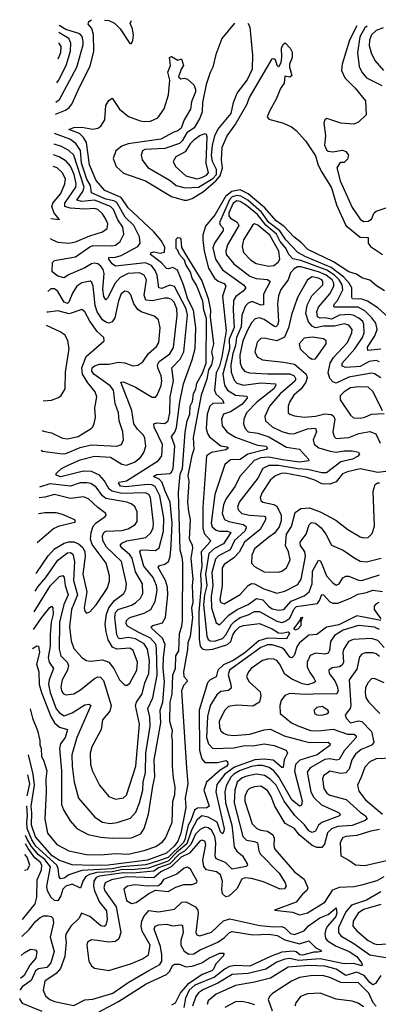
# Model space of a CAD drawing. Extents: x 1552294 to 1694791, y 811929 to 917222.
# Tile 281 of 643: x 1571747 to 1573988, y 911066 to 917222. Entities that reach past the tile are written whole.
import ezdxf

# ---------------------------------------------------------------- set-up
doc = ezdxf.new("R2010")
doc.units = 0

msp = doc.modelspace()

# ---------------------------------------------------------------- linework, layer by layer
at = {"layer": '0CON10XD'}
for points in [[(1571970.2, 916631.7), (1572033.4, 916656.6), (1572057.3, 916672.7), (1572074.1, 916695), (1572122.5, 916805), (1572188.7, 916931.3), (1572210.9, 917025), (1572209, 917129), (1572197.5, 917167.5), (1572174.5, 917195), (1572179.5, 917210.5), (1572195, 917222.2)], [(1571973.4, 916705.9), (1571995, 916724.1), (1572104, 916926), (1572144.1, 917065), (1572144.8, 917085), (1572137.3, 917117.3), (1572123.9, 917133.9), (1572035, 917160.4), (1571993.8, 917186.1)], [(1572276.6, 917220.2), (1572305, 917216.2), (1572340.1, 917200.1), (1572375.9, 917165.9), (1572435, 917072.5), (1572445, 917072.5), (1572455, 917092.5), (1572458.5, 917125), (1572451.5, 917165), (1572437.7, 917197.7), (1572446.3, 917216.3)], [(1573089.1, 917201.3), (1573010.8, 917105), (1572973.8, 917005), (1572954.1, 916925.9), (1572938.2, 916891.8), (1572913.3, 916816.7), (1572890.4, 916705), (1572886.7, 916645), (1572872.8, 916607.2), (1572836.7, 916545), (1572792.3, 916515), (1572762.7, 916465), (1572745, 916447.8), (1572655, 916417.3), (1572529, 916411), (1572515, 916401.9), (1572505.5, 916375), (1572512.2, 916345), (1572548.3, 916298.3), (1572687.5, 916217.5), (1572725.5, 916185.5), (1572780.9, 916170.9), (1572865, 916174.1), (1572955, 916228.7), (1572976.2, 916255), (1572977.7, 916285), (1572952.8, 916335), (1572946.8, 916375), (1572951.2, 916435), (1572967.5, 916495), (1572986.3, 916535), (1573068.3, 916635), (1573084.5, 916705), (1573107.4, 916762.6), (1573169.7, 916845), (1573201.7, 916915), (1573205, 917000), (1573187.7, 917175), (1573175.1, 917199.3)], [(1573854.1, 917183.4), (1573807.9, 917095), (1573762.9, 916945), (1573758.4, 916905), (1573778.7, 916858.7), (1573843.8, 916795), (1573908.6, 916715), (1573912.3, 916627.7), (1573865, 916580.8), (1573835, 916568.9), (1573755, 916574.5), (1573666.2, 916603.8), (1573654.3, 916595.7), (1573648.6, 916575), (1573658.9, 916495), (1573652, 916438), (1573665, 916407.8), (1573675, 916399.4), (1573705, 916395.8), (1573765, 916406.7), (1573785, 916397.5), (1573802.5, 916375), (1573795, 916350), (1573775, 916330), (1573755, 916330), (1573745, 916323.8), (1573730, 916295), (1573749.5, 916215), (1573768.1, 916171.9), (1573825, 916047.7), (1573875, 915975.3), (1573895, 915961.2), (1573925, 915962.4), (1573946, 915974), (1573961.8, 916015), (1573974.4, 916025), (1574135, 916079.6)], [(1571978.6, 916828.4), (1571988.9, 916841.1), (1572037.7, 916935), (1572064.2, 917025), (1572067.8, 917075), (1572054.3, 917105), (1571991.9, 917142.9)], [(1573919.5, 917181.9), (1573905, 917171.6), (1573872.2, 917115), (1573857.5, 917015), (1573868.7, 916928.7), (1573885.3, 916895), (1573915, 916859.3), (1574011.4, 916811.4)], [(1574019.3, 917170.7), (1573975.3, 917155), (1573945, 917128.2), (1573932.7, 917095), (1573931.7, 917061.7), (1573943.1, 917015), (1573967.1, 916967.1), (1574021.8, 916905)], [(1571828.3, 913290.6), (1571855, 913307.5), (1571865.4, 913305.4), (1571871.2, 913265), (1571851.6, 913191.6), (1571866.8, 913145), (1571868.1, 913065), (1571884.4, 913014.4), (1571941.4, 912865), (1571964.9, 912824.9), (1571995, 912798.7), (1572046.1, 912785), (1572030.7, 912735), (1572003, 912695), (1571996.3, 912665), (1572008.6, 912525), (1572009.4, 912315), (1572021.9, 912281.9), (1572063.2, 912213.3), (1572104.3, 912164.3), (1572175, 912126.9), (1572255, 912109.8), (1572325.7, 912104.3), (1572445, 912107.5), (1572505, 912130.7), (1572525.2, 912165), (1572552.4, 912255), (1572579.5, 912430.5), (1572591.1, 912488.9), (1572587.6, 912595), (1572629.5, 912825), (1572626, 912905), (1572642.4, 912955), (1572652.2, 913085), (1572644.7, 913165), (1572646.6, 913233.4), (1572656.2, 913315), (1572640.6, 913355), (1572572.1, 913415), (1572568.5, 913425), (1572579.2, 913435), (1572638.8, 913451.2), (1572658.4, 913485), (1572673, 913625), (1572671, 913675), (1572658.9, 913715), (1572612.6, 913797.4), (1572621.3, 913808.7), (1572655, 913818.8), (1572676.7, 913835), (1572687.8, 913865), (1572693.6, 913933.6), (1572700.7, 914075), (1572688.2, 914205), (1572655.6, 914275), (1572638.7, 914328.7), (1572618.8, 914348.8), (1572583.6, 914365), (1572605, 914378.3), (1572686, 914384), (1572696.8, 914393.2), (1572705.8, 914415), (1572716.2, 914555), (1572696.5, 914615), (1572717.3, 914642.7), (1572727.7, 914672.3), (1572747.3, 914832.7), (1572771, 914945), (1572825.2, 915095), (1572843.8, 915166.2), (1572847.8, 915295), (1572834, 915405), (1572797.4, 915475), (1572770.5, 915565), (1572733.6, 915655), (1572705, 915673.2), (1572675, 915664.7), (1572665, 915667.5), (1572632.5, 915702.5), (1572565.5, 915755), (1572567.8, 915765), (1572585, 915770.7), (1572625, 915761.6), (1572651.4, 915768.6), (1572655, 915800.8), (1572631.8, 915841.8), (1572586.4, 915896.4), (1572425, 916044.8), (1572380.8, 916110.8), (1572280, 916155), (1572225, 916216.9), (1572182.7, 916315), (1572165.5, 916455), (1572146, 916486), (1572120.4, 916510.4), (1572054.4, 916535), (1572085, 916547.3), (1572135, 916551.2), (1572205, 916536.9), (1572235, 916543.6), (1572254.1, 916555.9), (1572280, 916595), (1572285.8, 916685), (1572305, 916716.7), (1572325, 916732.5), (1572371.8, 916661.8), (1572427.4, 916617.4), (1572500.1, 916590.1), (1572526.5, 916586.5), (1572565, 916587.3), (1572611.3, 916608.7), (1572650.7, 916665), (1572676.7, 916753.3), (1572685.7, 916845), (1572672.5, 916895), (1572688.8, 916935), (1572683.3, 916986.7), (1572695, 916992.5), (1572735, 916970), (1572758.3, 916978.3), (1572770, 916935), (1572756.4, 916913.6), (1572740, 916865), (1572755, 916853.3), (1572775, 916857.5), (1572795, 916850), (1572835, 916815.8), (1572845, 916787.5), (1572845, 916772), (1572821.3, 916708.7), (1572815, 916662.5), (1572774.7, 916595.3), (1572755.4, 916544.6), (1572735, 916526.2), (1572710.9, 916519.1), (1572630, 916475), (1572425, 916446), (1572385, 916432.4), (1572347.5, 916402.5), (1572332.2, 916355), (1572350.3, 916305), (1572395, 916261.6), (1572533.8, 916213.8), (1572695, 916117.6), (1572775, 916093.8), (1572794.2, 916094.2), (1572825, 916104), (1572895, 916148.9), (1572973.6, 916215), (1572999.5, 916245), (1573014.9, 916294.9), (1573008.8, 916345), (1573011.6, 916425), (1573044.7, 916495), (1573093.5, 916565), (1573167.3, 916692.7), (1573183.3, 916735), (1573325, 916976.7), (1573335, 916980), (1573343, 916973), (1573355, 916937.5), (1573365, 916927.5), (1573368.8, 916931.2), (1573381.2, 916955), (1573386.2, 916985), (1573383.9, 917046.1), (1573395, 917070), (1573407, 917077), (1573437.5, 917045), (1573449.3, 917019.3), (1573450, 916985), (1573432.5, 916945), (1573432.5, 916925), (1573447.5, 916872.5), (1573435, 916862.5), (1573405, 916870), (1573400, 916825), (1573377.3, 916792.7), (1573351.1, 916725), (1573310.7, 916655), (1573294.4, 916614.4), (1573305, 916600.8), (1573395.5, 916575.5), (1573445, 916552.9), (1573475, 916530), (1573533.8, 916465), (1573595, 916371.5), (1573612.3, 916312.3), (1573635, 916268), (1573695, 916170), (1573727.5, 916065), (1573785.4, 915935.4), (1573875, 915862.5), (1573925, 915859.4), (1573926.1, 915825), (1573938.8, 915805), (1574015, 915753)], [(1571989.1, 917076.9), (1572003.8, 917055), (1572001.8, 917015), (1571984.8, 916974.8)], [(1571833.4, 913409.6), (1571885, 913484.8), (1571935, 913547.7), (1571945, 913554.4), (1571955.2, 913545.2), (1571956.4, 913505), (1571944.9, 913455), (1571937.3, 913375), (1571937.9, 913305), (1571925.2, 913235), (1571931.5, 913205), (1571957.5, 913165), (1571930.9, 913095), (1571927, 913065), (1571937.9, 913015), (1571975, 912914.1), (1571995, 912887.2), (1572025, 912870.5), (1572075, 912887.6), (1572155, 912937.6), (1572182.2, 912942.2), (1572191.1, 912935), (1572104.8, 912735), (1572073.6, 912626.4), (1572074.8, 912554.8), (1572087.6, 912455), (1572115.3, 912355.3), (1572217.5, 912235), (1572265, 912205.3), (1572313.1, 912196.9), (1572357.3, 912202.7), (1572440.5, 912229.5), (1572472.6, 912267.4), (1572495, 912326.5), (1572515.9, 912404.1), (1572519.5, 912455), (1572533.5, 912515), (1572534.9, 912635.1), (1572562.7, 912805), (1572561.6, 912861.6), (1572548.5, 912915), (1572579, 912981), (1572605.8, 913124.2), (1572603.1, 913293.1), (1572597.7, 913317.7), (1572565.6, 913355.6), (1572490.9, 913390.9), (1572420.5, 913430.5), (1572413.2, 913445), (1572414.1, 913465), (1572435.5, 913485), (1572525, 913511), (1572566, 913535), (1572594.6, 913584.6), (1572605.6, 913655), (1572602.6, 913685), (1572582.2, 913735), (1572522.9, 913805), (1572498.6, 913895), (1572505, 913904.6), (1572515, 913906.6), (1572595, 913903.6), (1572619.4, 913920.6), (1572645.4, 914025), (1572647.7, 914107.7), (1572622.3, 914245), (1572593.8, 914303.8), (1572573.8, 914313.8), (1572546.4, 914316.4), (1572410.3, 914300.3), (1572377.5, 914305), (1572364.6, 914325.4), (1572368.8, 914331.2), (1572415, 914339.7), (1572516, 914404), (1572614.5, 914465.5), (1572635.6, 914494.4), (1572639.1, 914565), (1572587.7, 914675), (1572585.6, 914694.4), (1572605, 914702.1), (1572655, 914696.4), (1572675.2, 914715), (1572684.8, 914765), (1572688.6, 914865), (1572707.7, 914965), (1572697.6, 915045), (1572750.9, 915099.1), (1572772.2, 915145), (1572795.8, 915375), (1572787.9, 915415), (1572715, 915553.2), (1572685, 915561.5), (1572635, 915541), (1572616.5, 915545), (1572605.5, 915625), (1572594.4, 915654.4), (1572570, 915685), (1572532.6, 915702.6), (1572345, 915681.8), (1572326, 915695), (1572304.6, 915725), (1572304.7, 915735.3), (1572346.3, 915736.3), (1572382.1, 915747.9), (1572486.1, 915805), (1572500, 915825), (1572496.4, 915865), (1572459.6, 915935), (1572407.3, 915987.3), (1572355, 916078.6), (1572335, 916088.9), (1572285, 916099.1), (1572195, 916139.7), (1572189.9, 916185), (1572167.6, 916225), (1572133.4, 916325), (1572127, 916405), (1572098.8, 916448.8), (1572060, 916475), (1571965, 916509.7)], [(1572855, 916226.9), (1572885, 916234.5), (1572915, 916249), (1572926.5, 916265), (1572912.7, 916325), (1572918.8, 916488.8), (1572915, 916504.2), (1572905, 916508.5), (1572875, 916497.5), (1572835, 916469), (1572811.9, 916445), (1572781.6, 916395), (1572722.2, 916365), (1572706.9, 916335), (1572720.5, 916305), (1572786.5, 916245), (1572855, 916226.9)], [(1571838.1, 913519.5), (1571940.7, 913685), (1571995, 913740), (1572017, 913747), (1572024.7, 913734.7), (1572031.3, 913685), (1572050.3, 913625), (1572023.3, 913565), (1571995.9, 913455), (1571993.6, 913286.4), (1572003.9, 913245), (1572044.2, 913204.2), (1572051.9, 913185), (1572045.7, 913155), (1572013.5, 913095), (1572005, 913050), (1572008.9, 913025), (1572018.7, 913008.7), (1572035, 913000), (1572085, 913006.7), (1572127.2, 913032.8), (1572215, 913103.6), (1572235, 913112.5), (1572252.1, 913112.1), (1572270.6, 913090.6), (1572319.7, 912935), (1572311, 912899), (1572264.6, 912845), (1572256.8, 912785), (1572198, 912675), (1572188.2, 912635), (1572189.6, 912565), (1572202.6, 912522.6), (1572245, 912436), (1572305, 912365.6), (1572345, 912348.1), (1572395, 912356.7), (1572415, 912372.9), (1572472.8, 912555), (1572496.7, 912816.7), (1572470.6, 912935), (1572477.1, 912955), (1572512.6, 913007.4), (1572529, 913075), (1572555.1, 913134.9), (1572558.6, 913215), (1572546.5, 913286.5), (1572525, 913319.1), (1572470.9, 913350.9), (1572425, 913360.2), (1572375, 913351.4), (1572364.7, 913354.7), (1572354.1, 913375), (1572341.8, 913485), (1572346.8, 913515), (1572362.4, 913535), (1572445, 913561.2), (1572470, 913575), (1572501.9, 913605), (1572516.2, 913635), (1572514.7, 913695), (1572470.7, 913770.7), (1572450.5, 913855), (1572436.3, 913876.3), (1572389.5, 913915), (1572376.2, 913935), (1572385, 913949.6), (1572417, 913963), (1572535, 913983.8), (1572566.1, 914013.9), (1572580.7, 914045), (1572584.4, 914075), (1572564.1, 914234.1), (1572554.1, 914254.1), (1572534.4, 914264.4), (1572385, 914258.6), (1572324.7, 914275), (1572306.9, 914286.9), (1572275, 914341.2), (1572246.2, 914375), (1572195, 914397.9), (1572145, 914399.5), (1572005, 914364.7), (1571975, 914374.4), (1571974.2, 914385), (1572008, 914415), (1572045.7, 914435), (1572125, 914470.2), (1572215, 914493.8), (1572315, 914486.6), (1572385, 914442.9), (1572415, 914437), (1572465, 914455.2), (1572502, 914485), (1572522.5, 914515), (1572534.7, 914555), (1572530.3, 914605), (1572520.8, 914625), (1572482.6, 914662.6), (1572461.2, 914695), (1572447.6, 914777.6), (1572379.4, 914955), (1572395, 914958.8), (1572471.9, 914925), (1572575, 914861.2), (1572595, 914861.9), (1572607.3, 914875), (1572631.2, 914935), (1572636.5, 914965), (1572632.4, 914995), (1572610.2, 915045), (1572608.4, 915065), (1572619.2, 915085), (1572685, 915132.7), (1572708, 915172), (1572732.1, 915375), (1572730, 915415), (1572712.9, 915455), (1572695, 915471.7), (1572675, 915480), (1572655, 915481.1), (1572574.4, 915464.4), (1572535, 915469.2), (1572525, 915500), (1572540.7, 915595), (1572525.4, 915625.4), (1572495, 915639.8), (1572425, 915635.2), (1572375, 915611), (1572343.5, 915575), (1572295, 915480), (1572285, 915471.1), (1572272.1, 915492.1), (1572267.7, 915537.7), (1572275.7, 915635.7), (1572269.8, 915659.8), (1572255, 915681.9), (1572235.1, 915695.1), (1572215, 915699.6), (1572195, 915696.2), (1572155, 915669.8), (1572052.2, 915627.8), (1572025, 915607.8), (1571985, 915618.9), (1571950.8, 915645), (1571953.1, 915705), (1571965, 915717.5), (1572095, 915739.2), (1572185, 915801.7), (1572205, 915809.8), (1572322.6, 915807.4), (1572345, 915811.7), (1572374.7, 915835), (1572398.9, 915881.1), (1572391.5, 915925), (1572360.7, 915970.7), (1572333, 916035), (1572315, 916053.4), (1572215, 916093.1), (1572135.5, 916085.5), (1572104.2, 916094.2), (1572142.5, 916147.5), (1572150.4, 916175), (1572085.2, 916374.8), (1572055, 916403.7), (1572008.3, 916428.3), (1571962.2, 916443.5)], [(1571937.2, 915855), (1571952.2, 915845), (1571985, 915830.8), (1572055, 915825.7), (1572095, 915833.9), (1572185, 915871.7), (1572264.2, 915895.8), (1572293.2, 915916.8), (1572297.3, 915945), (1572286.2, 915975), (1572265, 916007.7), (1572235, 916035.2), (1572215, 916041), (1572155, 916037), (1572062.7, 916042.7), (1572028.4, 916055), (1572028.9, 916075), (1572099, 916175), (1572100.9, 916195), (1572088.6, 916255), (1572065, 916306.1), (1572038.2, 916338.2), (1571993.1, 916365), (1571959.4, 916377.7)], [(1571942.5, 915978.7), (1571996.4, 915973.6), (1571962.9, 916012.9), (1571948.2, 916055), (1571954.8, 916075.2), (1572005, 916136.4), (1572028.9, 916195), (1572034.1, 916225), (1572015, 916264.5), (1571981.8, 916295), (1571956.3, 916304.8)], [(1574027.3, 915527.3), (1573977.5, 915557.5), (1573935, 915593.1), (1573885, 915608.6), (1573851.9, 915631.9), (1573805, 915644.8), (1573708.8, 915708.8), (1573548.5, 915785), (1573507.7, 915827.7), (1573460.6, 915865), (1573400, 915930), (1573349.1, 915965), (1573280, 916045), (1573175, 916132.9), (1573125, 916157.8), (1573072.6, 916147.4), (1573032.7, 916117.3), (1572968.9, 916005), (1572909.2, 915930.8), (1572891.4, 915875), (1572891.1, 915845), (1572899.3, 915775), (1572927.8, 915667.8), (1572963.8, 915605), (1572987, 915587), (1573025, 915573.1), (1573036.5, 915555), (1573015.6, 915494.4), (1573037.6, 915277.6), (1573011.2, 915115), (1572996.1, 915055), (1572975.1, 915015), (1572964.5, 914905), (1572972.3, 914882.3), (1573014.8, 914845), (1573022.1, 914825), (1572955, 914821.6), (1572935.2, 914805), (1572918, 914755), (1572913.5, 914665), (1572920.5, 914635), (1572934.1, 914614.1), (1573005, 914558.5), (1573042.4, 914552.4), (1573052.5, 914545), (1573035, 914533.2), (1572945.6, 914515), (1572914.2, 914495), (1572892.8, 914175), (1572891, 914045), (1572899.7, 914009.7), (1572938.8, 913965), (1572936.4, 913955), (1572882.2, 913895), (1572886, 913805), (1572877.4, 913752.6), (1572880.4, 913685), (1572867.6, 913517.6), (1572868.8, 913348.8), (1572875.1, 913305.1), (1572888.4, 913288.4), (1572912.6, 913282.6), (1572955, 913285.9), (1573045.2, 913314.8), (1573066.1, 913333.9), (1573079.5, 913375), (1573095, 913400.6), (1573120.2, 913425), (1573145, 913435.1), (1573245, 913446.6), (1573325, 913412.9), (1573365, 913388.9), (1573385, 913385.8), (1573425.4, 913395.4), (1573432.5, 913385), (1573415, 913351.5), (1573295, 913355.8), (1573241.8, 913338.2), (1573155, 913264.4), (1573080.9, 913215), (1573020.7, 913189.3), (1572984.6, 913155), (1572975, 913113.9), (1572937.1, 913095), (1572921.6, 913075), (1572869.4, 912905), (1572870.8, 912655), (1572885, 912600), (1572905, 912576.7), (1572983, 912577), (1573035, 912591.2), (1573045, 912584.3), (1573047.2, 912565), (1573041.5, 912555), (1572999.5, 912530.5), (1572913.8, 912455), (1572898.7, 912405), (1572930.9, 912305), (1572915.8, 912294.2), (1572857.6, 912292.4), (1572839.8, 912280.2), (1572817.3, 912215), (1572799.5, 912185), (1572779.4, 912095), (1572769.3, 912075), (1572675, 911983.8), (1572609.3, 911960.7), (1572535, 911937.1), (1572384.6, 911925.4), (1572325, 911912.3), (1572135, 911902.2), (1572055, 911875.8), (1572025, 911853.5), (1572001.3, 911851.3), (1571993.2, 911863.2), (1571988.6, 911915), (1571979.7, 911935), (1571848.6, 912055), (1571822.3, 912095), (1571793.9, 912165), (1571791, 912205), (1571796.5, 912245), (1571791.3, 912307.5)], [(1574048.2, 915365), (1573985, 915419.6), (1573921.5, 915461.5), (1573885, 915475.1), (1573827.8, 915477.8), (1573822.7, 915485), (1573822, 915545), (1573805.4, 915575), (1573772.1, 915612.1), (1573693.1, 915673.1), (1573535, 915739.3), (1573485, 915766.6), (1573410.9, 915845), (1573373, 915903), (1573305, 915954.9), (1573259.3, 916019.3), (1573173.3, 916093.3), (1573128.8, 916118.8), (1573105, 916122.8), (1573076.1, 916113.9), (1573057.6, 916095), (1572995.8, 915955), (1572999.3, 915939.3), (1573019.5, 915919.5), (1573019.3, 915905), (1572964.8, 915825), (1572954, 915795), (1572971.2, 915725), (1573015, 915657.4), (1573146.1, 915565), (1573160.8, 915545), (1573144.1, 915525), (1573097.7, 915492.3), (1573084.3, 915465.7), (1573080.6, 915405), (1573087.7, 915297.7), (1573056.8, 915225), (1573059.3, 915165), (1573015.8, 915005.8), (1573026.5, 914936.5), (1573045, 914906.7), (1573095, 914874.8), (1573167.3, 914867.3), (1573167.9, 914855), (1573135, 914816.8), (1573065, 914771.2), (1573020.9, 914755), (1573008.5, 914725), (1573012.7, 914682.7), (1573043.4, 914643.4), (1573095, 914611.3), (1573232.7, 914562.7), (1573285, 914555.2), (1573296.1, 914545), (1573288.1, 914535), (1573173.4, 914505), (1573125, 914473.2), (1573065, 914469.6), (1573029, 914441), (1572966.5, 914253.5), (1572943.7, 914073.7), (1572951.1, 914051.1), (1572975, 914030.4), (1572995, 914024), (1573045, 914024.8), (1573065.8, 914015), (1573021.7, 913945), (1572965, 913916), (1572929, 913885), (1572908.1, 913755), (1572916.7, 913685), (1572901.7, 913625), (1572895.7, 913565), (1572916.7, 913366.7), (1572925, 913347.2), (1572937.9, 913337.9), (1572965, 913336.4), (1573015, 913352.9), (1573035.1, 913374.9), (1573070.4, 913439.6), (1573089.9, 913460.1), (1573125, 913485.1), (1573175, 913500.6), (1573215, 913520.9), (1573245, 913521.3), (1573355, 913461.6), (1573385, 913453.3), (1573405, 913458.7), (1573435, 913480.2), (1573461.8, 913538.2), (1573477, 913553), (1573607.5, 913572.5), (1573620.4, 913589.6), (1573635, 913629.1), (1573645, 913625.4), (1573685, 913582.8), (1573705, 913572.9), (1573735, 913574), (1573814.1, 913605.9), (1573860, 913630), (1573915, 913640.4), (1573955, 913655.6), (1574015, 913647.9)], [(1574005, 915161.2), (1573923.6, 915153.6), (1573921.7, 915175), (1573967.7, 915245), (1573981, 915285), (1573973.1, 915325), (1573949, 915359), (1573905, 915401.4), (1573862.5, 915425), (1573713.5, 915425), (1573709.6, 915435), (1573714, 915445), (1573733.9, 915466.1), (1573766.3, 915533.7), (1573763.2, 915565), (1573744.7, 915595), (1573714.4, 915625), (1573666.4, 915656.4), (1573505, 915716.6), (1573455, 915726.5), (1573431.1, 915751.1), (1573407.5, 915795), (1573374.7, 915834.7), (1573351.2, 915881.2), (1573286.5, 915936.5), (1573234.2, 916005), (1573165, 916061.1), (1573125, 916084.9), (1573105, 916089.9), (1573082.4, 916075), (1573055.1, 916015), (1573053.9, 915995), (1573065, 915981.7), (1573106.7, 915956.7), (1573116.2, 915935), (1573045.7, 915815), (1573035.7, 915775), (1573038.2, 915755), (1573086.5, 915695), (1573185, 915618.8), (1573225, 915604.5), (1573296.9, 915596.9), (1573313.6, 915585), (1573271.8, 915505), (1573270.7, 915439.3), (1573255, 915437.1), (1573200.5, 915459.5), (1573175, 915449.7), (1573157.8, 915432.2), (1573135.2, 915375), (1573131, 915301), (1573101.6, 915235), (1573095.6, 915185), (1573079.4, 915135), (1573067.3, 915065), (1573069.3, 915019.3), (1573087.3, 914967.3), (1573105, 914950.5), (1573145, 914936.9), (1573255, 914951.2), (1573345, 914945.3), (1573347.9, 914937.9), (1573335, 914913.5), (1573229.9, 914830.1), (1573165.3, 914765), (1573147.3, 914725), (1573145.9, 914695), (1573156.8, 914665), (1573175, 914645.3), (1573235, 914636.7), (1573305, 914613.2), (1573415, 914549), (1573496.2, 914536.2), (1573552.2, 914475), (1573555, 914464.5), (1573495, 914456.1), (1573390.1, 914470.1), (1573305, 914487.8), (1573255, 914482.2), (1573212.1, 914465), (1573124, 914366), (1573094.3, 914305), (1573035.4, 914224.6), (1573021.1, 914188.9), (1573011.7, 914135), (1573027.7, 914097.7), (1573054, 914084), (1573144.8, 914064.8), (1573160.4, 914055), (1573163.5, 914045), (1573153.8, 914025), (1573090, 913965), (1573063.2, 913906.8), (1572990.5, 913869.5), (1572971.5, 913848.5), (1572948.9, 913765), (1572954.7, 913685), (1572944.7, 913615), (1572945.4, 913545), (1572975, 913450.8), (1572995, 913438.5), (1573055, 913498.3), (1573106.7, 913535), (1573175.3, 913565), (1573227.8, 913602.2), (1573266.4, 913595), (1573301.4, 913555), (1573325, 913538.8), (1573365, 913530.2), (1573397.3, 913535), (1573444.2, 913585.8), (1573525, 913619.4), (1573556.2, 913643.8), (1573574.5, 913695), (1573576.5, 913775), (1573615, 913842), (1573625, 913838), (1573632.5, 913825), (1573664.2, 913744.2), (1573705, 913700.4), (1573725, 913687.5), (1573743.1, 913695), (1573767.7, 913732.3), (1573785, 913743.2), (1573805, 913742.4), (1573865, 913718.6), (1573885, 913716.4), (1573995, 913751)], [(1573305, 915681.6), (1573335, 915684.6), (1573363.4, 915706.6), (1573373.2, 915725), (1573365.8, 915775), (1573310.1, 915875), (1573235, 915938.2), (1573215, 915946.7), (1573205, 915939.4), (1573145.8, 915845), (1573137.6, 915805), (1573146, 915766), (1573190.7, 915720.7), (1573225, 915698.4), (1573305, 915681.6)], [(1571813.5, 912912.9), (1571827.1, 912855), (1571858.3, 912778.3), (1571873.2, 912715), (1571872.8, 912687.2), (1571881.8, 912665), (1571883.5, 912615), (1571895, 912591.4), (1571916.6, 912525), (1571910.2, 912475), (1571913.4, 912393.4), (1571903.5, 912225), (1571921.5, 912135), (1571978.9, 912065), (1572055, 912026.3), (1572165, 912002.1), (1572255, 912001), (1572345, 912008.7), (1572425, 912005.5), (1572525, 912027.2), (1572597.1, 912052.9), (1572639.1, 912080.9), (1572658.4, 912105), (1572699.9, 912205), (1572704, 912335), (1572716, 912375), (1572719.4, 912425), (1572709.4, 912479.4), (1572702.8, 912555), (1572703, 912715), (1572697.7, 912745), (1572702.6, 912775), (1572684.9, 912835), (1572687.1, 912955), (1572701.1, 913005), (1572704.3, 913125), (1572720.7, 913165), (1572723.8, 913245), (1572742.2, 913275), (1572745.5, 913385), (1572760.9, 913429.1), (1572764.9, 913465), (1572765.8, 913825.8), (1572762.5, 913862.5), (1572749.2, 913905), (1572740.2, 914265), (1572750.1, 914380.1), (1572765.2, 914415), (1572782.3, 914642.3), (1572793.7, 914715), (1572810.2, 914755), (1572813.4, 914805), (1572827.7, 914835), (1572833.1, 914885), (1572848.3, 914911.7), (1572855, 914950), (1572888.8, 915011.2), (1572912.4, 915075), (1572914.4, 915354.4), (1572898.2, 915405), (1572891.7, 915461.7), (1572853.2, 915563.2), (1572824.6, 915605), (1572814.1, 915644.1), (1572785, 915691.2), (1572778, 915718), (1572745, 915754), (1572734, 915784), (1572725, 915792.5), (1572725, 915850), (1572735, 915860), (1572748.3, 915858.3), (1572755, 915850), (1572758.3, 915798.3), (1572790.8, 915740.8), (1572885, 915588.8), (1572925, 915478.8), (1572940.6, 915405), (1572936.9, 915365), (1572959.1, 915195), (1572945.6, 915144.4), (1572954.2, 915105), (1572945, 915064.3), (1572927.5, 915032.5), (1572917.5, 914975), (1572880.9, 914875), (1572831.2, 914608.8), (1572835.6, 914535), (1572822.8, 914497.2), (1572798.5, 914371.5), (1572803.5, 914335), (1572796, 914205), (1572802.4, 914147.6), (1572812.8, 914095), (1572806.8, 913976.8), (1572825, 913935.8), (1572826.9, 913916.9), (1572816.5, 913855), (1572828.4, 913725), (1572824.3, 913685), (1572829.4, 913575), (1572822, 913545), (1572827, 913485), (1572813.2, 913365), (1572798.8, 913325), (1572796.8, 913285), (1572771.2, 913145), (1572772.9, 913115), (1572791.9, 913095), (1572793.5, 913085), (1572770.1, 913059.9), (1572758.1, 913025), (1572789, 912545), (1572797.3, 912445), (1572781.1, 912355), (1572785.6, 912295.6), (1572755.1, 912134.9), (1572735, 912085.4), (1572712.7, 912055), (1572665, 912011.5), (1572545, 911966.4), (1572299.2, 911935), (1572203.3, 911933.3), (1572075, 911938), (1571995.9, 911965), (1571950.3, 911995), (1571845, 912113.7), (1571821.2, 912185), (1571822.7, 912262.7), (1571819.8, 912305), (1571838.9, 912435), (1571832.4, 912505), (1571803, 912626.6)], [(1573995, 915083.9), (1573975, 915092.1), (1573931.8, 915085), (1573875, 915054.2), (1573785, 915047.9), (1573763.6, 915055), (1573762.8, 915075), (1573842.1, 915165), (1573890, 915235), (1573899.1, 915265), (1573899, 915319), (1573891.9, 915335), (1573867.5, 915355), (1573835, 915372.8), (1573808.6, 915378.6), (1573745, 915375.1), (1573695, 915348.9), (1573655, 915357), (1573625, 915356), (1573608.6, 915365), (1573605.2, 915395), (1573613.9, 915425), (1573685, 915508.4), (1573710.2, 915555), (1573709.9, 915575), (1573699.3, 915595), (1573663.6, 915625), (1573615, 915645.9), (1573505, 915677.3), (1573483.4, 915676.6), (1573462.5, 915665), (1573440.5, 915639.5), (1573425.8, 915595), (1573380, 915535), (1573364.7, 915495), (1573358.1, 915445), (1573364.8, 915335.2), (1573358.3, 915311.7), (1573347.3, 915302.7), (1573335, 915305.3), (1573275, 915347.5), (1573245, 915357.6), (1573218.3, 915351.7), (1573195, 915326.9), (1573172.7, 915285), (1573142.4, 915215), (1573122.1, 915125), (1573124.3, 915074.3), (1573134.8, 915045), (1573155, 915023.1), (1573184.8, 915014.8), (1573295, 915007.7), (1573435, 915008.2), (1573461.9, 914995), (1573473.4, 914975), (1573465, 914960.9), (1573375, 914883.5), (1573308.2, 914805), (1573279.7, 914740.3), (1573282.8, 914715), (1573325, 914677), (1573385, 914646.5), (1573435, 914633.5), (1573465, 914635.7), (1573545, 914664), (1573595, 914667.5), (1573603.1, 914645), (1573581.9, 914595), (1573588.4, 914568.4), (1573616.5, 914545), (1573686.9, 914525), (1573725, 914517.9), (1573775, 914526.5), (1573825.9, 914525.9), (1573865, 914518), (1573870, 914505), (1573858.8, 914491.2), (1573828, 914475), (1573755, 914458.6), (1573665, 914389), (1573635, 914389.1), (1573545, 914410.2), (1573485, 914413.9), (1573365, 914434.4), (1573305, 914434.5), (1573267.5, 914415), (1573235.1, 914354.9), (1573118.1, 914205), (1573108.9, 914175), (1573114.8, 914154.8), (1573135.5, 914135), (1573183.7, 914123.7), (1573275, 914118.1), (1573283.3, 914113.3), (1573284.2, 914095), (1573250.2, 914035), (1573151.3, 913955), (1573118.1, 913891.9), (1573085, 913857.5), (1573025, 913816.6), (1573012.3, 913795), (1573013.3, 913685), (1572998.8, 913595), (1573005, 913577.3), (1573025, 913569.7), (1573125, 913628.7), (1573175, 913685.3), (1573195, 913697.4), (1573215, 913695.7), (1573273.5, 913663.5), (1573355, 913637.2), (1573405, 913649.2), (1573485, 913690.7), (1573505.7, 913725), (1573534.1, 913865), (1573529.3, 913895), (1573501.9, 913935), (1573500.5, 913955), (1573538.6, 914005), (1573555.4, 914064.6), (1573571.2, 914078.8), (1573595, 914074.6), (1573631.2, 914045), (1573660.9, 914005), (1573696.6, 913936.6), (1573768, 913905), (1573835, 913859.6)], [(1571881, 914530.7), (1571889.4, 914525), (1572015, 914507.3), (1572035, 914509.6), (1572125, 914547.8), (1572194, 914564), (1572353.4, 914556.6), (1572384.2, 914565), (1572396.5, 914595), (1572392.7, 914645), (1572369.1, 914715), (1572365.3, 914765), (1572343.3, 914823.3), (1572332.5, 914905), (1572312.3, 914932.3), (1572210.5, 915005), (1572198.9, 915025), (1572200, 915045), (1572215, 915058.4), (1572245, 915067.8), (1572305, 915068.8), (1572365, 915080), (1572405, 915076.5), (1572455, 915058.8), (1572485, 915062.2), (1572517.4, 915082.6), (1572551.3, 915135), (1572601.7, 915178.3), (1572617.1, 915202.9), (1572625.9, 915295), (1572614.7, 915344.7), (1572587.6, 915367.6), (1572506.2, 915396.2), (1572485, 915410.8), (1572460, 915445), (1572441.1, 915501.1), (1572425, 915521.5), (1572405, 915523.8), (1572382.1, 915507.9), (1572364.4, 915465), (1572341.9, 915358.1), (1572325, 915332.3), (1572304.4, 915325.6), (1572285, 915330.4), (1572265, 915344.8), (1572230.5, 915395), (1572218.6, 915435), (1572206.1, 915556.1), (1572198.5, 915578.5), (1572188.2, 915588.2), (1572135, 915577.1), (1572105, 915555.9), (1572078.1, 915511.9), (1572055, 915456.2), (1572045, 915447.9), (1572025, 915456.7), (1571985, 915522.5), (1571965, 915540.3), (1571941.3, 915538.7), (1571923.1, 915522)], [(1574005, 914982.5), (1573965, 915008.6), (1573945, 915011.3), (1573805, 914986.3), (1573725, 914949.4), (1573705, 914957.1), (1573685, 914978.7), (1573675.1, 915015), (1573687.2, 915075), (1573709.1, 915110.9), (1573795.7, 915204.3), (1573823.4, 915265), (1573824.7, 915285), (1573805, 915311.2), (1573775, 915319.6), (1573715, 915305.4), (1573645, 915305.1), (1573595, 915296.2), (1573575, 915305.2), (1573552.1, 915332.1), (1573536.5, 915385), (1573543.4, 915436.6), (1573573.9, 915496.1), (1573642.7, 915565), (1573642.1, 915585), (1573634.7, 915595), (1573615, 915605.9), (1573575.3, 915614.7), (1573546.2, 915595), (1573482.9, 915485), (1573446.2, 915376.2), (1573428.1, 915295), (1573402.4, 915237.6), (1573355, 915215.2), (1573275, 915231.3), (1573255, 915228.5), (1573231.3, 915205), (1573217.5, 915145), (1573231.8, 915115), (1573265, 915095.3), (1573395, 915081.7), (1573465, 915067.7), (1573538.4, 915005), (1573544.8, 914985), (1573534.8, 914955), (1573505.4, 914914.6), (1573461.4, 914875), (1573435.3, 914835), (1573425.4, 914805), (1573425.8, 914765), (1573436.2, 914755), (1573464.7, 914744.7), (1573525, 914737.2), (1573595, 914743.5), (1573655, 914758.4), (1573695, 914753.3), (1573710.8, 914740.8), (1573717.8, 914725), (1573704.2, 914644.2), (1573712.3, 914615), (1573725, 914603.5), (1573805, 914608.9), (1573865.8, 914635), (1573935, 914648.1), (1573972.5, 914632.5), (1573999.1, 914575)], [(1571886.2, 914653.1), (1571895, 914648.8), (1571945, 914639.1), (1572015, 914606.5), (1572045, 914600.5), (1572113.1, 914615), (1572192.9, 914665), (1572205, 914676), (1572213.7, 914696.3), (1572220.5, 914735), (1572216.1, 914795), (1572230, 914865), (1572218.4, 914895), (1572172.5, 914952.5), (1572140.6, 915005), (1572135.4, 915045), (1572162.8, 915117.2), (1572276, 915215), (1572272.5, 915235), (1572232.1, 915272.1), (1572186.4, 915336.4), (1572155, 915395.6), (1572135, 915410), (1572056.2, 915383.8), (1571985, 915402.1), (1571925, 915393.2), (1571917.7, 915394.2)], [(1571894.1, 914839.6), (1571946.6, 914843.4), (1571990.3, 914859.7), (1572007.2, 914872.8), (1572030.6, 914915), (1572032.6, 915017.4), (1572056.1, 915166.1), (1572048.9, 915215), (1572030.5, 915250.5), (1572001.1, 915271.1), (1571914.1, 915309.3)], [(1573575, 915100), (1573595, 915101.1), (1573663.5, 915195), (1573663.1, 915215), (1573645, 915226.8), (1573575, 915236.8), (1573525, 915230.9), (1573494.7, 915195.3), (1573499.6, 915165), (1573555, 915111.1), (1573575, 915100)], [(1574015, 914776.7), (1573956.5, 914895), (1573925, 914924.1), (1573865, 914927.6), (1573815, 914919.3), (1573774.6, 914895), (1573749.7, 914870.3), (1573749.2, 914845), (1573815, 914748.9), (1573832.7, 914732.7), (1573875, 914729.7), (1573905, 914736.8), (1573945, 914756.5), (1574025, 914760)], [(1574035, 914398.2), (1573985, 914390.8), (1573875, 914414), (1573795, 914395.7), (1573765, 914382.1), (1573725, 914332.3), (1573685, 914317.6), (1573635, 914319.8), (1573592.6, 914342.6), (1573535, 914361.4), (1573405, 914386.6), (1573380.6, 914385), (1573345, 914370.7), (1573315, 914344.7), (1573261.9, 914265), (1573250, 914235), (1573253.5, 914215), (1573266.2, 914206.2), (1573335, 914190.4), (1573355, 914180.3), (1573381.6, 914125), (1573380.9, 914089.1), (1573368.5, 914051.5), (1573338.8, 914011.2), (1573305, 913987.3), (1573215.5, 913914.5), (1573198.1, 913875), (1573196.4, 913825), (1573213.7, 913803.7), (1573275, 913770.8), (1573365, 913768.1)], [(1571843.5, 913648), (1571861.8, 913678.2), (1571911, 913735), (1571986.4, 913843.6), (1572045, 913889.4), (1572065, 913889.8), (1572079.9, 913879.9), (1572090.8, 913835), (1572084.4, 913715), (1572107.7, 913625), (1572071.2, 913535), (1572059.1, 913425), (1572068.2, 913338.2), (1572085, 913290.5), (1572135, 913234.5), (1572165.3, 913215.3), (1572189.3, 913210.7), (1572265, 913218.9), (1572304, 913204), (1572336.3, 913166.3), (1572370.4, 913095), (1572405, 913061.1), (1572418.6, 913061.4), (1572435, 913073.1), (1572480.3, 913155), (1572483.2, 913205), (1572457.3, 913277.3), (1572435, 913293.5), (1572355, 913285.7), (1572327.9, 913297.9), (1572300.9, 913345), (1572287, 913395), (1572282.3, 913442.3), (1572289.8, 913505), (1572303.8, 913545), (1572339.1, 913590.9), (1572398.2, 913635), (1572409.7, 913660.3), (1572413.9, 913695), (1572383.9, 913835), (1572289.8, 913925), (1572267.7, 913965), (1572265, 913995.8), (1572273.7, 914015), (1572286.6, 914023.4), (1572385, 914028.4), (1572425, 914038.9), (1572468.9, 914065), (1572480.9, 914085), (1572480.4, 914145), (1572467.5, 914177.5), (1572444.8, 914194.8), (1572416.1, 914206.1), (1572285, 914228.7), (1572265.3, 914245.3), (1572225, 914299.8), (1572191.8, 914321.8), (1572167.2, 914327.2), (1572125, 914325.5), (1572064.8, 914305.2), (1571935, 914319.7), (1571871.2, 914298.8)], [(1573365, 913768.1), (1573385, 913774.4), (1573415.7, 913795), (1573437.9, 913845), (1573426.2, 913895), (1573409.1, 913935), (1573414.4, 914005), (1573445, 914053.3), (1573469.1, 914140.9), (1573504.6, 914165.4), (1573559, 914169), (1573625, 914145.9), (1573722.7, 914092.7), (1573798.9, 914035), (1573875, 913989.1), (1573895, 913981.8), (1573925, 913984.4), (1573950.8, 914009.2), (1573964.7, 914055), (1573957.3, 914275), (1573969.4, 914315), (1573983.8, 914326.2), (1573995, 914325.5)], [(1571848.3, 913761.4), (1571853.8, 913765), (1571925, 913870.3), (1571965.8, 913914.2), (1572025, 913949.2), (1572055, 913957.9), (1572085, 913957.7), (1572115.8, 913945.8), (1572141.2, 913921.2), (1572153.9, 913895), (1572156.1, 913865), (1572141, 913755), (1572167.3, 913645), (1572151.1, 913545), (1572155, 913523.3), (1572165, 913511.2), (1572185, 913519.2), (1572225, 913562.5), (1572294.8, 913665.2), (1572308.7, 913711.3), (1572307.5, 913745), (1572286.7, 913825), (1572200.7, 913940.7), (1572190.6, 913975), (1572193.1, 914015), (1572206.6, 914055), (1572225, 914076.7), (1572281.4, 914115), (1572288.6, 914125), (1572285.7, 914135), (1572235, 914171.8), (1572177, 914227), (1572145, 914239.5), (1572065, 914227.9), (1571965, 914254), (1571905, 914236), (1571868.4, 914233)], [(1571856.5, 913954.1), (1571959.5, 914040.5), (1571995, 914056.7), (1572089.5, 914080.5), (1572096.7, 914085), (1572092.5, 914095), (1572015, 914128.9), (1571975, 914139.1), (1571905, 914139.2), (1571864.1, 914132.8)], [(1573835, 913859.6), (1573875, 913836.8), (1573915, 913831.4), (1574005.6, 913854.4)], [(1573991.9, 913578.1), (1573972.6, 913567.4), (1573963.4, 913555), (1573962, 913535), (1574003.9, 913475)], [(1574003.3, 913465), (1573855, 913495.4), (1573741.2, 913438.8), (1573665, 913423.3), (1573605, 913377.7), (1573555, 913374.1), (1573495, 913325.3), (1573481.5, 913305), (1573463.2, 913246.8), (1573448.3, 913231.7), (1573435, 913237.1), (1573402.1, 913282.1), (1573385, 913294.5), (1573325, 913313.3), (1573296.4, 913313.6), (1573255, 913295.9), (1573057.9, 913155), (1573049.2, 913125), (1573067.3, 913065), (1573068, 913042), (1573052.9, 913027.1), (1573005, 913020.7), (1572978.8, 913001.2), (1572938.5, 912935), (1572920.1, 912865), (1572914.7, 912734.7), (1572927.3, 912695), (1572955, 912665.9), (1573085, 912669.4), (1573155, 912683.5), (1573205, 912682.3), (1573274.7, 912694.7), (1573338, 912685), (1573411.8, 912655), (1573420.5, 912635), (1573399.8, 912595), (1573393.1, 912546.9), (1573385, 912547.1), (1573331.3, 912591.3), (1573275, 912599.3), (1573216.4, 912593.6), (1573090.7, 912549.3), (1573028.6, 912505), (1572979.1, 912440.9), (1572972.7, 912395), (1573025.4, 912165), (1573023.8, 912146.2), (1573015, 912131.8), (1573001.9, 912145), (1572980.8, 912205), (1572925, 912236.5), (1572885, 912244.8), (1572855, 912217.3), (1572820.2, 912155), (1572791.2, 912068.8), (1572727.6, 912015), (1572675, 911960), (1572552.5, 911917.5), (1572445, 911906.4), (1572392.2, 911907.8), (1572325, 911893.4), (1572229.6, 911889.6), (1572182.7, 911877.3), (1572160.8, 911865), (1572142.1, 911835), (1572128.2, 911791.8), (1572075, 911817.4), (1572035, 911803.4), (1572016.7, 911785), (1572005, 911743.1), (1571985, 911713.4), (1571965, 911715.3), (1571944.2, 911734.2), (1571921.4, 911775), (1571916.2, 911805), (1571940, 911925), (1571905, 911970.5), (1571865, 912000.1), (1571821.9, 912051.9), (1571795.1, 912095), (1571784.5, 912120.2)], [(1573995, 913409.7), (1573965, 913423.1), (1573863.8, 913433.8), (1573768.5, 913405), (1573715, 913371.2), (1573690.2, 913335), (1573682.8, 913277.2), (1573675, 913260.4), (1573654.8, 913255.2), (1573595, 913261.6), (1573563.5, 913246.5), (1573544.3, 913205), (1573543.5, 913175), (1573559.8, 913139.8), (1573585.5, 913105.5), (1573596, 913085), (1573585.8, 913075), (1573545.7, 913064.3), (1573515, 913070.3), (1573448.2, 913098.2), (1573405, 913129.2), (1573370.8, 913195), (1573354.4, 913215), (1573335, 913223.4), (1573305, 913225.3), (1573265, 913214.7), (1573193.2, 913165), (1573176.6, 913145), (1573164.7, 913115), (1573178.5, 913085), (1573249.3, 913019.3), (1573253.3, 912995), (1573245.9, 912954.1), (1573205, 912930.5), (1573105, 912935.2), (1573053, 912927), (1573028.7, 912905), (1572993.5, 912836.5), (1572995.9, 912795.9), (1573005, 912775.7), (1573020.6, 912760.6), (1573045, 912750.3), (1573085.8, 912745.8), (1573185, 912754.4), (1573275, 912782.2), (1573315, 912785.3), (1573400, 912745), (1573516.5, 912713.5)], [(1573466.1, 913406.1), (1573462.9, 913415), (1573501.2, 913468.8), (1573505, 913483.3), (1573515, 913486), (1573503.3, 913456.7), (1573505, 913432.5), (1573485, 913410.6), (1573466.1, 913406.1)], [(1574025, 913296), (1573985, 913340.5), (1573945, 913352.7), (1573832.3, 913347.7), (1573802.3, 913335), (1573770.2, 913285), (1573766.1, 913265), (1573771, 913205), (1573763.5, 913186.5), (1573745, 913175.7), (1573699.9, 913170.1), (1573678.8, 913155), (1573680.8, 913135), (1573717.6, 913087.6), (1573732.3, 913055), (1573737, 913023), (1573726.5, 913005), (1573635, 913008), (1573532, 913002), (1573435, 913010), (1573405, 912995.6), (1573382.1, 912965), (1573373.1, 912935), (1573375.6, 912885), (1573445, 912825.3), (1573480.4, 912809.6), (1573565, 912777.6), (1573615.2, 912775.2), (1573706.6, 912786.6), (1573795, 912753.8), (1573837.1, 912755), (1573850.3, 912745), (1573850, 912735), (1573775, 912650.3), (1573743.9, 912596.1), (1573727.6, 912592.4), (1573685, 912600.6), (1573655, 912595.4), (1573562.4, 912545), (1573543.3, 912516.7), (1573567.2, 912395), (1573585, 912359.2), (1573633.1, 912313.1), (1573739.2, 912265), (1573750, 912255), (1573746.9, 912245), (1573635, 912203.4), (1573614.3, 912185), (1573595, 912149.1), (1573575, 912139.7), (1573555, 912150.8), (1573527.5, 912187.5), (1573466.5, 912246.5), (1573399.2, 912335), (1573349.1, 912435), (1573313.2, 912473.2), (1573276.9, 912496.9), (1573225, 912503.8), (1573167.4, 912492.6), (1573138.6, 912481.4), (1573106, 912455), (1573090.9, 912405), (1573087.8, 912325), (1573142.5, 912115), (1573165, 912092.6), (1573215, 912084.7), (1573234.5, 912075), (1573242.1, 912025), (1573251.8, 912005), (1573368.2, 911885), (1573406.5, 911825), (1573413.1, 911805), (1573401.2, 911788.8), (1573375, 911785.3), (1573272, 911832), (1573195, 911853), (1573155, 911855.6), (1573135, 911847.4), (1573105, 911788.4), (1573055, 911742.2), (1573035, 911738.4), (1573015.6, 911755.6), (1573010.9, 911785), (1573013.7, 911835), (1573003.2, 911875), (1572976.9, 911895), (1572915, 911907), (1572897.2, 911927.2), (1572892.4, 911967.6), (1572911.6, 912065), (1572905, 912085.5), (1572885, 912091.6), (1572872.9, 912085), (1572808.7, 912011.3), (1572757.4, 911985), (1572693.7, 911926.3), (1572628.7, 911895), (1572585, 911856), (1572416.5, 911863.5), (1572322, 911845), (1572280.7, 911825), (1572273.3, 911796.7), (1572279.1, 911775), (1572350.8, 911675), (1572378.6, 911515), (1572367.6, 911475), (1572345, 911458.3), (1572305, 911453.3), (1572247.9, 911462.1), (1572195, 911469.1), (1572172, 911455), (1572167.1, 911435), (1572180, 911335), (1572195.5, 911305.5), (1572215, 911292.5), (1572305, 911277.1), (1572445, 911320), (1572515, 911350), (1572552.3, 911375), (1572562.1, 911435), (1572513.6, 911523.6), (1572507.3, 911555), (1572510.5, 911585), (1572522.3, 911615), (1572555, 911652.4), (1572615, 911644.4), (1572715, 911660.6), (1572760, 911705), (1572785, 911707.5), (1572845, 911674.2), (1572860.5, 911655), (1572863.5, 911635), (1572848.6, 911515), (1572855, 911499.5), (1572873.7, 911493.7), (1572945, 911516.8), (1573021.6, 911588.4), (1573060.1, 911599.9), (1573248.6, 911558.6), (1573335, 911549.4), (1573385, 911552.5), (1573403.7, 911543.7), (1573439.1, 911509.1), (1573465, 911502.2), (1573524.1, 911525), (1573553.2, 911556.8), (1573622.6, 911607.4), (1573675, 911627.8), (1573725, 911669.2), (1573728.4, 911638.4), (1573723.6, 911615), (1573669.9, 911555), (1573659.8, 911535), (1573654.1, 911505), (1573659.1, 911479.1), (1573669.4, 911465), (1573721.4, 911431.4), (1573806.7, 911395), (1573854.7, 911365), (1573883.3, 911325), (1573888.5, 911315), (1573885, 911306), (1573835, 911321.1), (1573775, 911319.8), (1573625, 911349.3), (1573489.8, 911340.2), (1573435, 911351.6), (1573405, 911348.7), (1573355, 911329.2), (1573285, 911284.8), (1573175, 911258.6), (1573075, 911251.8), (1572985, 911197.8), (1572895, 911159), (1572865, 911138), (1572847.7, 911115), (1572827.5, 911055)], [(1573995, 913240.8), (1573975, 913257.3), (1573955, 913264.3), (1573905.6, 913264.4), (1573885.6, 913254.4), (1573871.5, 913238.5), (1573855, 913160.9), (1573806.5, 913095), (1573817.6, 912935), (1573811.8, 912915), (1573780.5, 912875), (1573788.2, 912855), (1573815, 912826.4), (1573865, 912838.2), (1573885, 912834.7), (1573945, 912770.8), (1573960, 912705), (1573951, 912689), (1573923.4, 912676.6), (1573880.6, 912659.4), (1573845, 912630.7), (1573823.2, 912595), (1573805.9, 912535), (1573786.2, 912513.8), (1573755, 912508.1), (1573685, 912523.3), (1573646.4, 912495), (1573640.6, 912475), (1573648.2, 912415), (1573667.5, 912385), (1573685, 912372.8), (1573786.6, 912346.5), (1573875, 912266.6), (1573909.1, 912245), (1573918.8, 912225), (1573907.1, 912215), (1573825, 912183.7), (1573735, 912177.4), (1573695, 912162.3), (1573671.6, 912138.4), (1573653.1, 912066.9), (1573635, 912046.7), (1573605, 912047), (1573575, 912058.7), (1573494.4, 912124.4), (1573464.1, 912165), (1573406.8, 912196.8), (1573342.3, 912305), (1573318.9, 912365), (1573295, 912403.3), (1573255, 912430.4), (1573215, 912426), (1573184.2, 912415), (1573168.7, 912401.3), (1573154.8, 912365), (1573154.4, 912335), (1573200.5, 912195), (1573229.5, 912165), (1573255, 912154), (1573295, 912147.5), (1573329.6, 912125), (1573336.8, 912105), (1573335.9, 912055.9), (1573342.8, 912035), (1573464.1, 911895), (1573525, 911848.2), (1573548.2, 911795), (1573542, 911778), (1573514.3, 911755), (1573475, 911704.2), (1573340, 911655), (1573451.7, 911641.7), (1573495, 911624.4), (1573545, 911636.9), (1573655, 911704.7), (1573705, 911780.8), (1573745, 911799), (1573835, 911803), (1573885, 911813), (1573981.1, 911838.9), (1574025, 911865.2)], [(1574025, 913076.1), (1573965, 913102.2), (1573945, 913100), (1573922.9, 913075), (1573908.5, 913045), (1573905.4, 913015.4), (1573910.8, 912985), (1573927.6, 912957.6), (1573998, 912885)], [(1573635, 912873.5), (1573672, 912885), (1573678.6, 912895), (1573673.1, 912905), (1573637.6, 912927.6), (1573605, 912922.5), (1573587.8, 912905), (1573589.4, 912885), (1573605, 912874.7), (1573635, 912873.5)], [(1573516.5, 912713.5), (1573558.1, 912701.9), (1573675, 912704.6), (1573687.1, 912695), (1573684.6, 912685), (1573606.5, 912625), (1573497.9, 912592.1), (1573470, 912565), (1573465.6, 912524.4), (1573513, 912337), (1573508.4, 912311.6), (1573495, 912305.6), (1573447.6, 912345), (1573365, 912491), (1573335, 912524.8), (1573305.9, 912545.9), (1573265, 912559.1), (1573235, 912559), (1573195, 912553.7), (1573125, 912528.2), (1573085.9, 912505), (1573067.7, 912485), (1573038.4, 912431.6), (1573029.3, 912395), (1573033.5, 912325), (1573073.6, 912185), (1573078.7, 912131.3), (1573088, 912048), (1573105, 912023.4), (1573140.4, 911995), (1573169.2, 911945), (1573170.5, 911935), (1573163.2, 911926.8), (1573075, 911911.6), (1573032.5, 911952.5), (1572975.8, 911975.8), (1572968.9, 911995), (1572973.7, 912075), (1572967.6, 912115), (1572945, 912155.2), (1572925, 912169.2), (1572905, 912172.8), (1572875, 912158.4), (1572845, 912129.3), (1572815.8, 912064.2), (1572777, 912023), (1572744.9, 912005), (1572685, 911945.1), (1572615, 911919.7), (1572585, 911897.3), (1572455, 911886), (1572395, 911887.3), (1572245, 911867.1), (1572225, 911857.6), (1572209.9, 911835), (1572208.6, 911805), (1572214.9, 911775), (1572245, 911704.2), (1572290.3, 911650.3), (1572293.3, 911595), (1572285, 911560), (1572275, 911551.5), (1572255, 911556.9), (1572185, 911615.7), (1572133.3, 911635), (1572118.1, 911605), (1572067.6, 911555), (1572035.9, 911505), (1572032.5, 911485), (1572038, 911455), (1572029.7, 911365), (1572001.4, 911288.6), (1571975, 911257.5), (1571905, 911211.2), (1571894.6, 911155), (1571907.9, 911117.9), (1571935, 911095.4), (1571965, 911082.5), (1572085, 911059.1), (1572155, 911093.2), (1572205, 911097.6), (1572329.1, 911135), (1572425, 911201.6), (1572553.5, 911276.5), (1572622.8, 911315), (1572636.2, 911335), (1572636.4, 911375), (1572627.3, 911427.3), (1572588.6, 911535), (1572593.3, 911555), (1572616.5, 911563.5), (1572665, 911566.7), (1572705, 911557.3), (1572755, 911563.1), (1572765, 911559.4), (1572768.6, 911515), (1572753.4, 911465), (1572754.5, 911435), (1572775, 911397.2), (1572805, 911379.8), (1572835, 911382.2), (1572875, 911406.7), (1572985.1, 911454.9), (1573027.2, 911482.8), (1573057.5, 911515), (1573075, 911521.9), (1573205, 911499.9), (1573305, 911505.3), (1573356.4, 911495), (1573405, 911468), (1573495, 911444.2), (1573555, 911463.2), (1573598.7, 911418.7), (1573627.5, 911405), (1573634.3, 911395), (1573607.7, 911392.3), (1573585, 911391.6), (1573515, 911372.5), (1573498.2, 911375), (1573475, 911393.8), (1573457.7, 911397.7), (1573385, 911391.2), (1573315, 911365.4), (1573185, 911304.6), (1573095, 911309.2), (1573058.1, 911301.9), (1573031.7, 911288.3), (1572965, 911236.4), (1572841.7, 911185), (1572805.5, 911154.5), (1572783.5, 911105), (1572772.6, 911045)], [(1574078, 912605), (1573975, 912601.2), (1573935, 912582.5), (1573905, 912547.5), (1573880.5, 912485), (1573859.3, 912435), (1573867.6, 912397.6), (1573908.9, 912345), (1574015.6, 912255.6)], [(1571793.6, 912368.8), (1571810.7, 912445), (1571798.4, 912501.4)], [(1573995, 912158), (1573940.8, 912149.2), (1573855, 912121.3), (1573784.8, 912115.2), (1573765, 912106.9), (1573750.8, 912075), (1573755, 911993.3), (1573805, 911967.5), (1573845, 911938.1), (1573905, 911934.2), (1574040, 911965)], [(1571765.3, 911596.5), (1571843.2, 911695), (1571854.2, 911735), (1571856.6, 911845), (1571882.7, 911907.3), (1571886.2, 911935), (1571875.1, 911955), (1571842.1, 911982.1), (1571800.1, 912040.1), (1571782.6, 912069.6)], [(1571776.6, 911904.9), (1571795, 911909.6), (1571811.6, 911935), (1571793.6, 911985), (1571780.2, 912003.4)], [(1572445, 911695.4), (1572475, 911702.6), (1572555, 911759.6), (1572595, 911778.8), (1572675, 911771.4), (1572722.4, 911797.6), (1572774, 911814), (1572825, 911814.3), (1572852.5, 911825), (1572856.2, 911835), (1572815, 911910), (1572795, 911923.3), (1572775, 911916.2), (1572730, 911880), (1572645, 911845.3), (1572630, 911820), (1572613.8, 911806.2), (1572545, 911804.7), (1572466.3, 911813.7), (1572420, 911805), (1572397.8, 911785), (1572414.5, 911715), (1572445, 911695.4)], [(1574005, 911768.3), (1573915, 911717.1), (1573820.8, 911685), (1573785, 911644.2), (1573740, 911545), (1573740.7, 911515), (1573754, 911494), (1573835, 911446.7), (1573934.9, 911374.9), (1574072.3, 911352.3)], [(1574005, 911689.6), (1573895, 911658.5), (1573863.1, 911635), (1573831, 911585), (1573828.4, 911555), (1573853.3, 911525), (1573925.4, 911465), (1573965, 911443.3), (1573985, 911439.7), (1574125, 911449.1)], [(1571761.4, 911489.4), (1571806.6, 911533.4), (1571845, 911583.7), (1571875, 911608.1), (1571895, 911618), (1571925, 911619.1), (1571943.1, 911615), (1571954.7, 911605), (1571958.3, 911575), (1571937.6, 911485), (1571962.2, 911395), (1571942.8, 911325), (1571916.8, 911295), (1571865, 911288.5), (1571845, 911275.5), (1571818.2, 911215), (1571763.4, 911175), (1571749.3, 911156.3), (1571749.2, 911155)], [(1571757.1, 911370.4), (1571775, 911386.6), (1571815, 911410.5), (1571846.5, 911406.5), (1571854.3, 911394.3), (1571847.3, 911355), (1571810, 911310), (1571774.2, 911245.8), (1571751.9, 911227.6)], [(1572236.1, 911013.9), (1572365, 911084.1), (1572536.8, 911193.2), (1572665, 911252.7), (1572685, 911273.1), (1572702.2, 911307.8), (1572715, 911317), (1572745, 911317), (1572785, 911299.8), (1572825.9, 911304.1), (1572885.1, 911324.9), (1572929.6, 911355), (1572998.8, 911385), (1573023.3, 911385), (1573020.5, 911369.5), (1572972.2, 911317.8), (1572958.7, 911285), (1572948.5, 911275), (1572887, 911253), (1572795, 911188.9), (1572751.3, 911138.7), (1572718, 911072), (1572695, 911060.2)], [(1574004.8, 911245), (1573971.8, 911195), (1573955, 911186.6), (1573935, 911201.1), (1573900.8, 911245), (1573855, 911266.7), (1573785, 911246.1), (1573725, 911286.4), (1573655, 911303.5), (1573555, 911308.2), (1573425, 911297.6), (1573315, 911230), (1573215, 911204.4), (1573095.7, 911184.3), (1572975, 911128.5), (1572925, 911086.7), (1572918.8, 911065)], [(1573975, 911054.3), (1573957.3, 911075), (1573928.4, 911135), (1573865, 911199.6), (1573755, 911201.1), (1573685, 911233.4), (1573640, 911245), (1573565.2, 911244.8), (1573495, 911232.6), (1573445, 911209.4), (1573326.8, 911133.2), (1573307.8, 911115), (1573300.9, 911095), (1573325.9, 911025)], [(1571747.3, 911103), (1571748.4, 911095), (1571763.5, 911073.5), (1571885, 911021.9)], [(1573895, 911050.4), (1573862.8, 911072.8), (1573825, 911085.7), (1573725, 911098.8), (1573625, 911136.2), (1573545, 911131.8), (1573502.9, 911115), (1573472.7, 911075), (1573467.8, 911055)], [(1573031.4, 911048.6), (1573097.7, 911082.3), (1573135, 911084.4), (1573175, 911077.9), (1573213.7, 911063.7)]]:
    msp.add_lwpolyline(points, dxfattribs=at)

doc.saveas('drawing.dxf')
